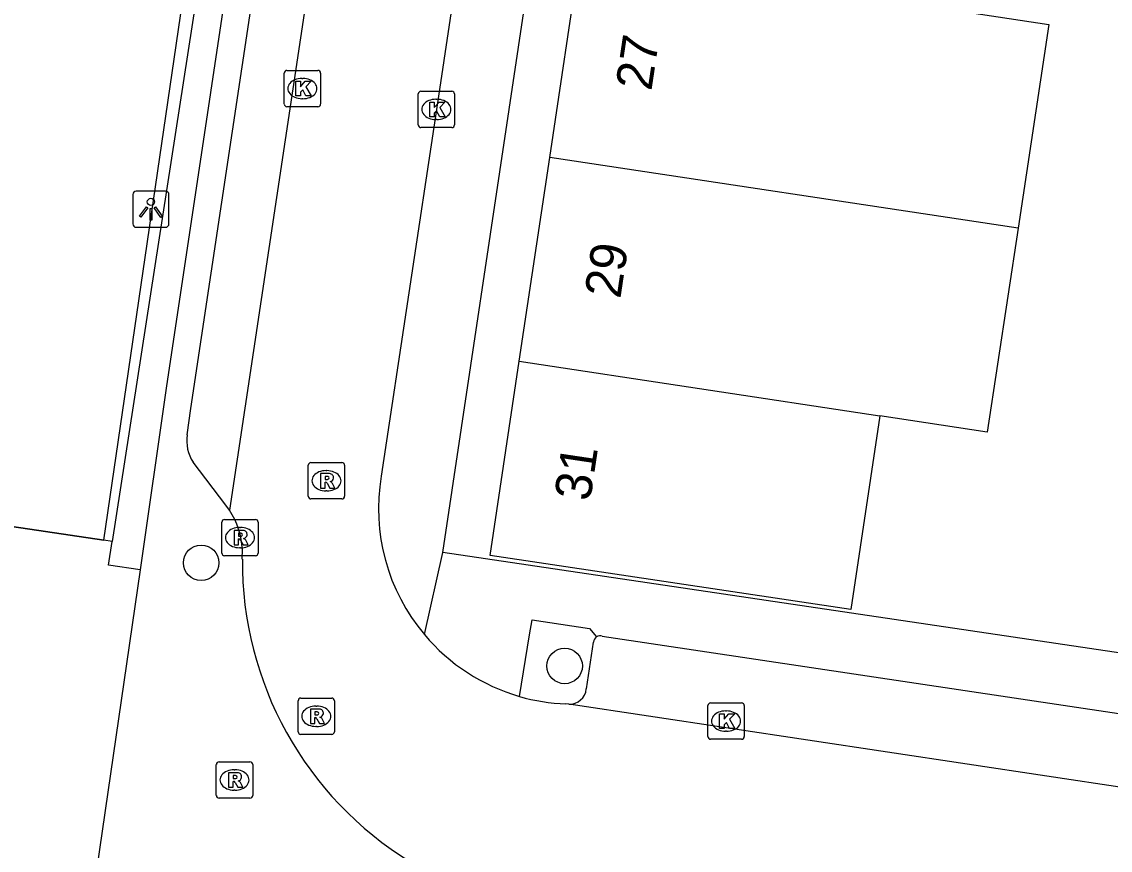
# Model space of a CAD drawing. Extents: x 164150 to 165261, y 382513 to 383432.
# Drawn here: x 164232.08 to 164262.05, y 382757.87 to 382780.69 of the extents above; entities that cross this region are included whole.
import ezdxf

# ---------------------------------------------------------------- set-up
doc = ezdxf.new("R2010")
doc.units = 0
for name, color, linetype in [('IMGEO_Boom', 7, 'Continuous'), ('IMGEO_Groenvoorziening', 7, 'Continuous'), ('IMGEO_Hek', 7, 'Continuous'), ('IMGEO_Kolk', 7, 'Continuous'), ('IMGEO_Lichtpunt', 7, 'Continuous'), ('IMGEO_Muur', 7, 'Continuous'), ('IMGEO_Pand', 7, 'Continuous'), ('IMGEO_Pand_nummerreeks', 7, 'Continuous'), ('IMGEO_Parkeervlak_open', 7, 'Continuous'), ('IMGEO_Rijbaan_lokaal_open', 7, 'Continuous'), ('IMGEO_Rioolput', 7, 'Continuous'), ('IMGEO_Voetpad_open', 7, 'Continuous')]:
    doc.layers.add(name, color=color, linetype=linetype)

msp = doc.modelspace()

# ---------------------------------------------------------------- linework, layer by layer
at = {"layer": 'IMGEO_Boom'}
for centre in [(164237.019, 382765.787), (164247.029, 382762.945)]:
    msp.add_circle(centre, 0.489, dxfattribs=at)
at = {"layer": 'IMGEO_Groenvoorziening'}
msp.add_lwpolyline([(164234.342, 382766.406), (164215.665, 382769.181)], dxfattribs=at)
at = {"layer": 'IMGEO_Hek'}
msp.add_lwpolyline([(164215.665, 382769.181), (164234.342, 382766.406), (164241.349, 382814.392), (164250.763, 382877.302), (164232.516, 382880.004)], dxfattribs=at)
at = {"layer": 'IMGEO_Kolk'}
for p, q in [((164239.382, 382779.35), (164240.234, 382779.35)), ((164239.307, 382778.424), (164239.307, 382779.276)), ((164239.795, 382779.13), (164239.82, 382779.13)), ((164240.308, 382779.276), (164240.308, 382778.424)), ((164242.996, 382777.849), (164242.996, 382778.701)), ((164243.071, 382778.775), (164243.923, 382778.775)), ((164243.997, 382778.701), (164243.997, 382777.849)), ((164239.818, 382778.57), (164239.793, 382778.57)), ((164243.484, 382778.555), (164243.509, 382778.555)), ((164240.234, 382778.35), (164239.382, 382778.35)), ((164243.507, 382777.995), (164243.482, 382777.995)), ((164243.923, 382777.775), (164243.071, 382777.775)), ((164251.05, 382761.926), (164251.902, 382761.926)), ((164250.975, 382761), (164250.975, 382761.852)), ((164251.463, 382761.706), (164251.488, 382761.706)), ((164251.976, 382761.852), (164251.976, 382761)), ((164251.486, 382761.146), (164251.461, 382761.146)), ((164251.902, 382760.926), (164251.05, 382760.926))]:
    msp.add_line(p, q, dxfattribs=at)
for points in [[(164239.382, 382779.35), (164240.234, 382779.35)], [(164239.307, 382778.424), (164239.307, 382779.276)], [(164239.628, 382779.05), (164239.751, 382779.05), (164239.751, 382778.899), (164239.881, 382779.05), (164240.045, 382779.05), (164239.899, 382778.899), (164240.052, 382778.65), (164239.9, 382778.65), (164239.815, 382778.814), (164239.751, 382778.747), (164239.751, 382778.65), (164239.628, 382778.65), (164239.628, 382779.05)], [(164240.308, 382779.276), (164240.308, 382778.424)], [(164242.996, 382777.849), (164242.996, 382778.701)], [(164243.071, 382778.775), (164243.923, 382778.775)], [(164243.997, 382778.701), (164243.997, 382777.849)], [(164243.317, 382778.475), (164243.44, 382778.475), (164243.44, 382778.324), (164243.57, 382778.475), (164243.734, 382778.475), (164243.588, 382778.324), (164243.741, 382778.075), (164243.589, 382778.075), (164243.504, 382778.239), (164243.44, 382778.172), (164243.44, 382778.075), (164243.317, 382778.075), (164243.317, 382778.475)], [(164240.234, 382778.35), (164239.382, 382778.35)], [(164243.923, 382777.775), (164243.071, 382777.775)], [(164251.05, 382761.926), (164251.902, 382761.926)], [(164250.975, 382761), (164250.975, 382761.852)], [(164251.296, 382761.626), (164251.419, 382761.626), (164251.419, 382761.475), (164251.549, 382761.626), (164251.713, 382761.626), (164251.567, 382761.475), (164251.72, 382761.226), (164251.568, 382761.226), (164251.483, 382761.39), (164251.419, 382761.323), (164251.419, 382761.226), (164251.296, 382761.226), (164251.296, 382761.626)], [(164251.976, 382761.852), (164251.976, 382761)], [(164251.902, 382760.926), (164251.05, 382760.926)]]:
    msp.add_lwpolyline(points, dxfattribs=at)
for centre, start, end in [((164239.384, 382779.274), 91.552, 178.448), ((164239.384, 382779.274), 91.552, 178.448), ((164240.232, 382779.274), 1.552, 88.448), ((164240.232, 382779.274), 1.552, 88.448), ((164243.073, 382778.699), 91.552, 178.448), ((164243.073, 382778.699), 91.552, 178.448), ((164243.921, 382778.699), 1.552, 88.448), ((164243.921, 382778.699), 1.552, 88.448), ((164239.384, 382778.426), 181.552, 268.448), ((164239.384, 382778.426), 181.552, 268.448), ((164240.232, 382778.426), 271.552, 358.448), ((164240.232, 382778.426), 271.552, 358.448), ((164243.073, 382777.851), 181.552, 268.448), ((164243.073, 382777.851), 181.552, 268.448), ((164243.921, 382777.851), 271.552, 358.448), ((164243.921, 382777.851), 271.552, 358.448), ((164251.052, 382761.85), 91.552, 178.448), ((164251.052, 382761.85), 91.552, 178.448), ((164251.9, 382761.85), 1.552, 88.448), ((164251.9, 382761.85), 1.552, 88.448), ((164251.052, 382761.002), 181.552, 268.448), ((164251.052, 382761.002), 181.552, 268.448), ((164251.9, 382761.002), 271.552, 358.448), ((164251.9, 382761.002), 271.552, 358.448)]:
    msp.add_arc(centre, 0.0765, start, end, dxfattribs=at)
for centre, major_axis, ratio, start_param, end_param in [((164239.794, 382778.85), (-0.387, 0.002), 0.722429, 4.712389, 7.853982), ((164239.819, 382778.85), (-0.39, 0.002), 0.717154, 1.570796, 4.712389), ((164243.483, 382778.275), (-0.387, 0.002), 0.722429, 4.712389, 7.853982), ((164243.508, 382778.275), (-0.39, 0.002), 0.717154, 1.570796, 4.712389), ((164251.462, 382761.426), (-0.387, 0.002), 0.722429, 4.712389, 7.853982), ((164251.487, 382761.426), (-0.39, 0.002), 0.717154, 1.570796, 4.712389)]:
    msp.add_ellipse(centre, major_axis=major_axis, ratio=ratio, start_param=start_param, end_param=end_param, dxfattribs=at)
at = {"layer": 'IMGEO_Lichtpunt'}
for p, q in [((164236.038, 382776.024), (164235.23, 382776.024)), ((164236.038, 382776.024), (164235.23, 382776.024)), ((164235.136, 382775.929), (164235.136, 382775.122)), ((164235.136, 382775.929), (164235.136, 382775.122)), ((164236.132, 382775.122), (164236.132, 382775.929)), ((164236.132, 382775.122), (164236.132, 382775.929)), ((164235.23, 382775.028), (164236.038, 382775.028)), ((164235.23, 382775.028), (164236.038, 382775.028))]:
    msp.add_line(p, q, dxfattribs=at)
for points in [[(164235.51, 382775.593), (164235.549, 382775.565), (164235.361, 382775.303), (164235.323, 382775.33), (164235.51, 382775.593)], [(164235.612, 382775.545), (164235.659, 382775.545), (164235.659, 382775.223), (164235.612, 382775.223), (164235.612, 382775.545)], [(164235.722, 382775.565), (164235.76, 382775.592), (164235.947, 382775.33), (164235.908, 382775.302), (164235.722, 382775.565)]]:
    msp.add_lwpolyline(points, dxfattribs=at)
msp.add_circle((164235.635, 382775.727), 0.0994, dxfattribs=at)
for centre, start, end in [((164235.23, 382775.929), 90, 180), ((164235.23, 382775.929), 90, 180), ((164236.038, 382775.929), 0, 90), ((164236.038, 382775.929), 0, 90), ((164235.23, 382775.122), 180, 270), ((164235.23, 382775.122), 180, 270), ((164236.038, 382775.122), 270, 0), ((164236.038, 382775.122), 270, 360)]:
    msp.add_arc(centre, 0.0946, start, end, dxfattribs=at)
at = {"layer": 'IMGEO_Muur'}
for points in [[(164240.908, 382803), (164240.248, 382803.103), (164234.568, 382766.372)], [(164240.908, 382803), (164236.059, 382770.592), (164235.335, 382765.588)], [(164235.335, 382765.588), (164234.467, 382765.722), (164234.568, 382766.372)]]:
    msp.add_lwpolyline(points, dxfattribs=at)
at = {"layer": 'IMGEO_Pand'}
for points in [[(164246.618, 382776.946), (164247.456, 382782.56)], [(164257.386, 382781.061), (164260.361, 382780.612), (164259.515, 382775.001)], [(164245.781, 382771.341), (164246.618, 382776.946)], [(164259.515, 382775.001), (164246.618, 382776.946)], [(164259.515, 382775.001), (164258.668, 382769.389), (164255.71, 382769.837)], [(164255.71, 382769.837), (164254.907, 382764.5), (164244.982, 382765.986), (164245.781, 382771.341)], [(164245.781, 382771.341), (164255.71, 382769.837)]]:
    msp.add_lwpolyline(points, dxfattribs=at)
at = {"layer": 'IMGEO_Parkeervlak_open'}
msp.add_lwpolyline([(164247.627, 382762.315), (164247.823, 382763.601)], dxfattribs=at)
for centre, radius, start, end in [((164248.009, 382763.589), 0.187, 121.7505, 176.4367), ((164247.159, 382762.361), 0.47, 267.8887, 354.4329)]:
    msp.add_arc(centre, radius, start, end, dxfattribs=at)
at = {"layer": 'IMGEO_Rijbaan_lokaal_open'}
for points in [[(164258.163, 382876.224), (164257.294, 382870.578), (164255.204, 382856.576), (164254.784, 382853.768), (164254.763, 382853.628), (164249.127, 382815.917), (164246.534, 382798.524), (164243.497, 382778.275), (164241.977, 382768.171)], [(164241.709, 382793.262), (164237.8, 382767.234)], [(164238.153, 382765.888), (164238.156, 382766.148)], [(164247.142, 382761.891), (164247.065, 382761.899)], [(164266.895, 382758.919), (164247.142, 382761.891)]]:
    msp.add_lwpolyline(points, dxfattribs=at)
for centre, radius, start, end in [((164247.288, 382767.276), 5.386, 170.4305, 220.082), ((164236.003, 382766.044), 2.155, 2.7761, 33.523), ((164247.844, 382765.814), 9.691, 179.5629, 238.4972), ((164247.28, 382767.267), 5.374, 220.0683, 253.8639), ((164247.266, 382767.221), 5.326, 253.8645, 267.8362)]:
    msp.add_arc(centre, radius, start, end, dxfattribs=at)
at = {"layer": 'IMGEO_Rioolput'}
for p, q in [((164240.044, 382768.545), (164240.896, 382768.545)), ((164239.969, 382767.619), (164239.969, 382768.471)), ((164240.457, 382768.325), (164240.482, 382768.325)), ((164240.97, 382768.471), (164240.97, 382767.619)), ((164240.48, 382767.765), (164240.455, 382767.765)), ((164240.896, 382767.545), (164240.044, 382767.545)), ((164237.588, 382766.054), (164237.588, 382766.906)), ((164237.663, 382766.98), (164238.515, 382766.98)), ((164238.076, 382766.76), (164238.101, 382766.76)), ((164238.589, 382766.906), (164238.589, 382766.054)), ((164238.099, 382766.2), (164238.074, 382766.2)), ((164238.515, 382765.98), (164237.663, 382765.98)), ((164239.689, 382761.133), (164239.689, 382761.985)), ((164239.764, 382762.059), (164240.616, 382762.059)), ((164240.69, 382761.985), (164240.69, 382761.133)), ((164240.177, 382761.839), (164240.202, 382761.839)), ((164240.616, 382761.059), (164239.764, 382761.059)), ((164240.2, 382761.279), (164240.175, 382761.279)), ((164237.437, 382759.378), (164237.437, 382760.23)), ((164237.512, 382760.304), (164238.364, 382760.304)), ((164238.438, 382760.23), (164238.438, 382759.378)), ((164237.925, 382760.084), (164237.95, 382760.084)), ((164237.948, 382759.524), (164237.923, 382759.524)), ((164238.364, 382759.304), (164237.512, 382759.304))]:
    msp.add_line(p, q, dxfattribs=at)
for points in [[(164240.044, 382768.545), (164240.896, 382768.545)], [(164239.969, 382767.619), (164239.969, 382768.471)], [(164240.558, 382768.243), (164240.306, 382768.245), (164240.306, 382767.845)], [(164240.97, 382768.471), (164240.97, 382767.619)], [(164240.306, 382767.845), (164240.43, 382767.845), (164240.43, 382768.007), (164240.441, 382768.007)], [(164240.484, 382768.164), (164240.43, 382768.164), (164240.43, 382768.083)], [(164240.43, 382768.083), (164240.482, 382768.083)], [(164240.488, 382767.978), (164240.559, 382767.845), (164240.699, 382767.845), (164240.634, 382767.971)], [(164240.896, 382767.545), (164240.044, 382767.545)], [(164237.588, 382766.054), (164237.588, 382766.906)], [(164237.663, 382766.98), (164238.515, 382766.98)], [(164238.589, 382766.906), (164238.589, 382766.054)], [(164238.177, 382766.678), (164237.925, 382766.68), (164237.925, 382766.28)], [(164237.925, 382766.28), (164238.049, 382766.28), (164238.049, 382766.442), (164238.06, 382766.442)], [(164238.103, 382766.599), (164238.049, 382766.599), (164238.049, 382766.518)], [(164238.049, 382766.518), (164238.101, 382766.518)], [(164238.107, 382766.413), (164238.178, 382766.28), (164238.318, 382766.28), (164238.253, 382766.406)], [(164238.515, 382765.98), (164237.663, 382765.98)], [(164239.689, 382761.133), (164239.689, 382761.985)], [(164239.764, 382762.059), (164240.616, 382762.059)], [(164240.69, 382761.985), (164240.69, 382761.133)], [(164240.278, 382761.757), (164240.026, 382761.759), (164240.026, 382761.359)], [(164240.204, 382761.678), (164240.15, 382761.678), (164240.15, 382761.597)], [(164240.026, 382761.359), (164240.15, 382761.359), (164240.15, 382761.521), (164240.161, 382761.521)], [(164240.15, 382761.597), (164240.202, 382761.597)], [(164240.208, 382761.492), (164240.279, 382761.359), (164240.419, 382761.359), (164240.354, 382761.485)], [(164240.616, 382761.059), (164239.764, 382761.059)], [(164237.437, 382759.378), (164237.437, 382760.23)], [(164237.512, 382760.304), (164238.364, 382760.304)], [(164238.438, 382760.23), (164238.438, 382759.378)], [(164238.026, 382760.002), (164237.774, 382760.004), (164237.774, 382759.604)], [(164237.952, 382759.923), (164237.898, 382759.923), (164237.898, 382759.842)], [(164237.898, 382759.842), (164237.95, 382759.842)], [(164237.774, 382759.604), (164237.898, 382759.604), (164237.898, 382759.766), (164237.909, 382759.766)], [(164237.956, 382759.737), (164238.027, 382759.604), (164238.167, 382759.604), (164238.102, 382759.73)], [(164238.364, 382759.304), (164237.512, 382759.304)]]:
    msp.add_lwpolyline(points, dxfattribs=at)
for centre, radius, start, end in [((164240.046, 382768.469), 0.0765, 91.552, 178.448), ((164240.046, 382768.469), 0.0765, 91.552, 178.448), ((164240.894, 382768.469), 0.0765, 1.552, 88.448), ((164240.894, 382768.469), 0.0765, 1.552, 88.448), ((164240.557, 382768.133), 0.109, 350.3612, 89.416), ((164240.44, 382767.954), 0.0533, 26.0293, 88.6989), ((164240.466, 382768.272), 0.19, 274.7715, 282.9687), ((164240.49, 382768.068), 0.0964, 77.0061, 93.1865), ((164240.504, 382768.125), 0.0378, 276.6634, 79.6772), ((164240.555, 382768.133), 0.112, 277.5842, 350.9817), ((164240.539, 382767.918), 0.108, 29.5134, 73.7905), ((164240.046, 382767.621), 0.0765, 181.552, 268.448), ((164240.046, 382767.621), 0.0765, 181.552, 268.448), ((164240.894, 382767.621), 0.0765, 271.552, 358.448), ((164240.894, 382767.621), 0.0765, 271.552, 358.448), ((164237.665, 382766.904), 0.0765, 91.552, 178.448), ((164237.665, 382766.904), 0.0765, 91.552, 178.448), ((164238.513, 382766.904), 0.0765, 1.552, 88.448), ((164238.513, 382766.904), 0.0765, 1.552, 88.448), ((164238.059, 382766.389), 0.0533, 26.0293, 88.6989), ((164238.085, 382766.707), 0.19, 274.7715, 282.9687), ((164238.109, 382766.503), 0.0964, 77.0061, 93.1865), ((164238.123, 382766.56), 0.0378, 276.6634, 79.6772), ((164238.176, 382766.568), 0.109, 350.3612, 89.416), ((164238.174, 382766.568), 0.112, 277.5842, 350.9817), ((164238.158, 382766.353), 0.108, 29.5134, 73.7905), ((164237.665, 382766.056), 0.0765, 181.552, 268.448), ((164237.665, 382766.056), 0.0765, 181.552, 268.448), ((164238.513, 382766.056), 0.0765, 271.552, 358.448), ((164238.513, 382766.056), 0.0765, 271.552, 358.448), ((164239.766, 382761.983), 0.0765, 91.552, 178.448), ((164239.766, 382761.983), 0.0765, 91.552, 178.448), ((164240.614, 382761.983), 0.0765, 1.552, 88.448), ((164240.614, 382761.983), 0.0765, 1.552, 88.448), ((164240.186, 382761.786), 0.19, 274.7715, 282.9687), ((164240.21, 382761.582), 0.0964, 77.0061, 93.1865), ((164240.224, 382761.639), 0.0378, 276.6634, 79.6772), ((164240.277, 382761.647), 0.109, 350.3612, 89.416), ((164240.275, 382761.647), 0.112, 277.5842, 350.9817), ((164240.16, 382761.468), 0.0533, 26.0293, 88.6989), ((164240.259, 382761.432), 0.108, 29.5134, 73.7905), ((164239.766, 382761.135), 0.0765, 181.552, 268.448), ((164239.766, 382761.135), 0.0765, 181.552, 268.448), ((164240.614, 382761.135), 0.0765, 271.552, 358.448), ((164240.614, 382761.135), 0.0765, 271.552, 358.448), ((164237.514, 382760.228), 0.0765, 91.552, 178.448), ((164237.514, 382760.228), 0.0765, 91.552, 178.448), ((164238.362, 382760.228), 0.0765, 1.552, 88.448), ((164238.362, 382760.228), 0.0765, 1.552, 88.448), ((164237.934, 382760.031), 0.19, 274.7715, 282.9687), ((164237.958, 382759.827), 0.0964, 77.0061, 93.1865), ((164237.972, 382759.884), 0.0378, 276.6634, 79.6772), ((164238.025, 382759.892), 0.109, 350.3612, 89.416), ((164238.023, 382759.892), 0.112, 277.5842, 350.9817), ((164237.908, 382759.713), 0.0533, 26.0293, 88.6989), ((164238.007, 382759.677), 0.108, 29.5134, 73.7905), ((164237.514, 382759.38), 0.0765, 181.552, 268.448), ((164237.514, 382759.38), 0.0765, 181.552, 268.448), ((164238.362, 382759.38), 0.0765, 271.552, 358.448), ((164238.362, 382759.38), 0.0765, 271.552, 358.448)]:
    msp.add_arc(centre, radius, start, end, dxfattribs=at)
for centre, major_axis, ratio, start_param, end_param in [((164240.456, 382768.045), (-0.387, 0.002), 0.722429, 4.712389, 7.853982), ((164240.481, 382768.045), (-0.39, 0.002), 0.717154, 1.570796, 4.712389), ((164238.075, 382766.48), (-0.387, 0.002), 0.722429, 4.712389, 7.853982), ((164238.1, 382766.48), (-0.39, 0.002), 0.717154, 1.570796, 4.712389), ((164240.176, 382761.559), (-0.387, 0.002), 0.722429, 4.712389, 7.853982), ((164240.201, 382761.559), (-0.39, 0.002), 0.717154, 1.570796, 4.712389), ((164237.924, 382759.804), (-0.387, 0.002), 0.722429, 4.712389, 7.853982), ((164237.949, 382759.804), (-0.39, 0.002), 0.717154, 1.570796, 4.712389)]:
    msp.add_ellipse(centre, major_axis=major_axis, ratio=ratio, start_param=start_param, end_param=end_param, dxfattribs=at)
at = {"layer": 'IMGEO_Voetpad_open'}
for points in [[(164234.342, 382766.406), (164241.349, 382814.392), (164250.763, 382877.302), (164232.516, 382880.004)], [(164243.673, 382766.066), (164250.179, 382809.554)], [(164236.634, 382769.308), (164236.731, 382770.033), (164240.151, 382792.778)], [(164237.8, 382767.234), (164237.703, 382767.37), (164236.797, 382768.56)], [(164234.568, 382766.372), (164234.342, 382766.406)], [(164243.167, 382763.808), (164243.673, 382766.066)], [(164263.831, 382763.079), (164243.673, 382766.066)], [(164235.335, 382765.588), (164234.075, 382756.882), (164237.466, 382756.366), (164233.384, 382728.883), (164232.957, 382726.01)], [(164245.786, 382762.105), (164246.066, 382763.804), (164246.133, 382764.213), (164247.717, 382763.974), (164247.911, 382763.748)], [(164248.067, 382763.767), (164266.525, 382761.002)]]:
    msp.add_lwpolyline(points, dxfattribs=at)
for centre, radius, start, end in [((164237.699, 382769.148), 1.077, 171.4661, 213.1207), ((164248.009, 382763.592), 0.184, 71.6753, 122.213)]:
    msp.add_arc(centre, radius, start, end, dxfattribs=at)

# ---------------------------------------------------------------- texts
at = {"layer": 'IMGEO_Pand_nummerreeks'}
for s, p in [('27', (164249.417, 382778.765)), ('29', (164248.562, 382773.041)), ('31', (164247.729, 382767.46))]:
    msp.add_text(s, height=1, rotation=81.509, dxfattribs=at).set_placement(p)

doc.saveas('drawing.dxf')
